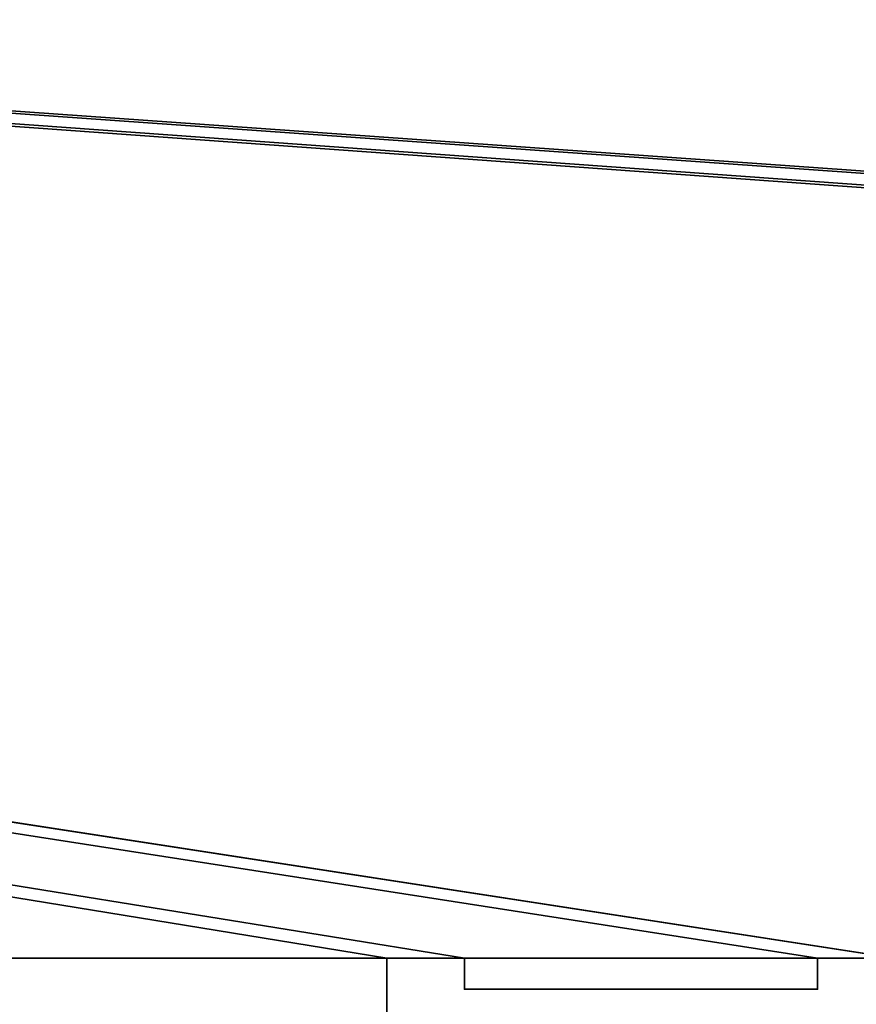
# Model space of a CAD drawing. Header units: millimetres. Extents: x -603 to 3703, y -115 to 249.
# Tile 444 of 656: x 1300 to 1327, y 21 to 53. Entities that reach past the tile are written whole.
import ezdxf

# ---------------------------------------------------------------- set-up
doc = ezdxf.new("R2010")
doc.units = ezdxf.units.MM
doc.layers.add('152', color=7, linetype='Continuous', true_color=0xffffff)

# ---------------------------------------------------------------- blocks, each defined once
blk = doc.blocks.new('UG_SURFACE_002')
at = {"layer": '152', "color": 252, "linetype": 'Continuous', "lineweight": 35}
for points in [[(2165, -13.3, 2212.25), (2165, 230.4, 2212.25), (835, 230.4, 2212.25), (835, -13.3, 2212.25)], [(985, -13.3, 2062.25), (985, 230.4, 2062.25), (2015, 230.4, 2062.25), (2015, -13.3, 2062.25)]]:
    blk.add_3dface(points, dxfattribs=at)
blk = doc.blocks.new('UG_SURFACE_111')
at = {"layer": '152', "color": 7, "linetype": 'Continuous', "lineweight": 35}
for points in [[(1958.65, 11.15, 2003.9), (1958.65, 229.15, 2003.9), (1041.35, 229.15, 2003.9), (1041.35, 11.15, 2003.9)], [(1041.5, 11.15, 2003.75), (1041.5, 229.15, 2003.75), (1958.5, 229.15, 2003.75), (1958.5, 11.15, 2003.75)]]:
    blk.add_3dface(points, dxfattribs=at)
blk = doc.blocks.new('UG_SURFACE_112')
at = {"layer": '152', "color": 41, "linetype": 'Continuous', "lineweight": 35}
for points in [[(1958.65, 229.15, 2003.9), (1958.65, 11.15, 2003.9), (1041.35, 11.15, 2003.9), (1041.35, 229.15, 2003.9)], [(1972.5, 19, 2017.75), (1972.5, 71, 2017.75), (1027.5, 71, 2017.75), (1027.5, 19, 2017.75)]]:
    blk.add_3dface(points, dxfattribs=at)
blk = doc.blocks.new('UG_SURFACE_128')
at = {"layer": '152', "color": 252, "linetype": 'Continuous', "lineweight": 35}
for points in [[(1026, 69.5, 2020.25), (1312.3, 22.801, 2020.25), (1314.8, 22.801, 2020.25)], [(1026, 69.5, 2020.25), (1093.7, 22.801, 2020.25), (1312.3, 22.801, 2020.25)], [(1026, 69.5, 2020.25), (1326.2, 22.801, 2020.25), (1328.7, 22.801, 2020.25)], [(1314.8, 22.801, 2020.25), (1326.2, 22.801, 2020.25), (1026, 69.5, 2020.25)], [(1328.7, 22.801, 2020.25), (1671.3, 22.801, 2020.25), (1026, 69.5, 2020.25)], [(1974, 69.5, 2020.25), (1026, 69.5, 2020.25), (1671.3, 22.801, 2020.25), (1673.8, 22.801, 2020.25)], [(1026, 69.5, 2018.75), (1908.8, 22.801, 2018.75), (1906.3, 22.801, 2018.75)], [(1026, 69.5, 2018.75), (1312.3, 22.801, 2018.75), (1093.7, 22.801, 2018.75)], [(1026, 69.5, 2018.75), (1685.2, 22.801, 2018.75), (1673.8, 22.801, 2018.75)], [(1026, 69.5, 2018.75), (1920.2, 22.801, 2018.75), (1908.8, 22.801, 2018.75)], [(1906.3, 22.801, 2018.75), (1687.7, 22.801, 2018.75), (1026, 69.5, 2018.75)], [(1687.7, 22.801, 2018.75), (1685.2, 22.801, 2018.75), (1026, 69.5, 2018.75)], [(1026, 69.5, 2018.75), (1326.2, 22.801, 2018.75), (1314.8, 22.801, 2018.75)], [(1314.8, 22.801, 2018.75), (1312.3, 22.801, 2018.75), (1026, 69.5, 2018.75)], [(1026, 69.5, 2018.75), (1671.3, 22.801, 2018.75), (1328.7, 22.801, 2018.75)], [(1673.8, 22.801, 2018.75), (1671.3, 22.801, 2018.75), (1026, 69.5, 2018.75)], [(1328.7, 22.801, 2018.75), (1326.2, 22.801, 2018.75), (1026, 69.5, 2018.75)], [(1026, 69.5, 2018.75), (1974, 69.5, 2018.75), (1922.7, 22.801, 2018.75), (1920.2, 22.801, 2018.75)], [(1093.7, 22.801, 2020.25), (1093.7, 18.08, 2020.25), (1312.3, 18.08, 2020.25), (1312.3, 22.801, 2020.25)], [(1312.3, 22.801, 2018.75), (1312.3, 18.08, 2018.75), (1093.7, 18.08, 2018.75), (1093.7, 22.801, 2018.75)], [(1312.3, 22.801, 2020.25), (1312.3, 22.801, 2018.75), (1314.8, 22.801, 2018.75), (1314.8, 22.801, 2020.25)], [(1312.3, 18.08, 2018.75), (1312.3, 22.801, 2018.75), (1312.3, 22.801, 2020.25), (1312.3, 18.08, 2020.25)], [(1314.8, 22.801, 2018.75), (1314.8, 21.801, 2018.75), (1314.8, 21.801, 2020.25), (1314.8, 22.801, 2020.25)], [(1314.8, 22.801, 2020.25), (1314.8, 21.801, 2020.25), (1326.2, 21.801, 2020.25), (1326.2, 22.801, 2020.25)], [(1326.2, 22.801, 2018.75), (1326.2, 21.801, 2018.75), (1314.8, 21.801, 2018.75), (1314.8, 22.801, 2018.75)], [(1326.2, 22.801, 2018.75), (1328.7, 22.801, 2018.75), (1328.7, 22.801, 2020.25), (1326.2, 22.801, 2020.25)], [(1326.2, 21.801, 2018.75), (1326.2, 22.801, 2018.75), (1326.2, 22.801, 2020.25), (1326.2, 21.801, 2020.25)], [(1314.8, 21.801, 2018.75), (1326.2, 21.801, 2018.75), (1326.2, 21.801, 2020.25), (1314.8, 21.801, 2020.25)]]:
    blk.add_3dface(points, dxfattribs=at)
blk = doc.blocks.new('UG_SURFACE_152')
at = {"layer": '152', "color": 252, "linetype": 'Continuous', "lineweight": 35}
for points in [[(1023.5, -30.22, 2021.75), (1976.5, -30.22, 2021.75), (1976.5, 62.62, 2021.75), (1023.5, 62.62, 2021.75)], [(1025, -30.22, 2020.25), (1025, 62.62, 2020.25), (1975, 62.62, 2020.25), (1975, -30.22, 2020.25)]]:
    blk.add_3dface(points, dxfattribs=at)

msp = doc.modelspace()

# ---------------------------------------------------------------- linework, layer by layer
at = {"layer": '152', "color": 252, "linetype": 'Continuous', "lineweight": -3, "true_color": 0x939598}
for p, q in [((1312.3, 22.801, 2018.75), (1312.3, 18.08, 2018.75)), ((1314.8, 22.801, 2020.25), (1312.3, 22.801, 2020.25)), ((1312.3, 22.801, 2020.25), (1312.3, 18.08, 2020.25)), ((1314.8, 22.801, 2018.75), (1312.3, 22.801, 2018.75)), ((1312.3, 22.801, 2018.75), (1312.3, 22.801, 2020.25)), ((1314.8, 22.801, 2018.75), (1314.8, 22.801, 2020.25)), ((1314.8, 21.801, 2018.75), (1314.8, 22.801, 2018.75)), ((1314.8, 21.801, 2020.25), (1314.8, 22.801, 2020.25)), ((1328.7, 22.801, 2020.25), (1326.2, 22.801, 2020.25)), ((1326.2, 22.801, 2018.75), (1326.2, 21.801, 2018.75)), ((1326.2, 22.801, 2018.75), (1326.2, 22.801, 2020.25)), ((1328.7, 22.801, 2018.75), (1326.2, 22.801, 2018.75)), ((1326.2, 22.801, 2020.25), (1326.2, 21.801, 2020.25)), ((1326.2, 21.801, 2020.25), (1314.8, 21.801, 2020.25)), ((1314.8, 21.801, 2018.75), (1314.8, 21.801, 2020.25)), ((1326.2, 21.801, 2018.75), (1314.8, 21.801, 2018.75)), ((1326.2, 21.801, 2018.75), (1326.2, 21.801, 2020.25))]:
    msp.add_line(p, q, dxfattribs=at)

# ---------------------------------------------------------------- block references
for name in ['UG_SURFACE_111', 'UG_SURFACE_002', 'UG_SURFACE_112', 'UG_SURFACE_152', 'UG_SURFACE_128']:
    msp.add_blockref(name, (0, 0), dxfattribs=at)

doc.saveas('drawing.dxf')
